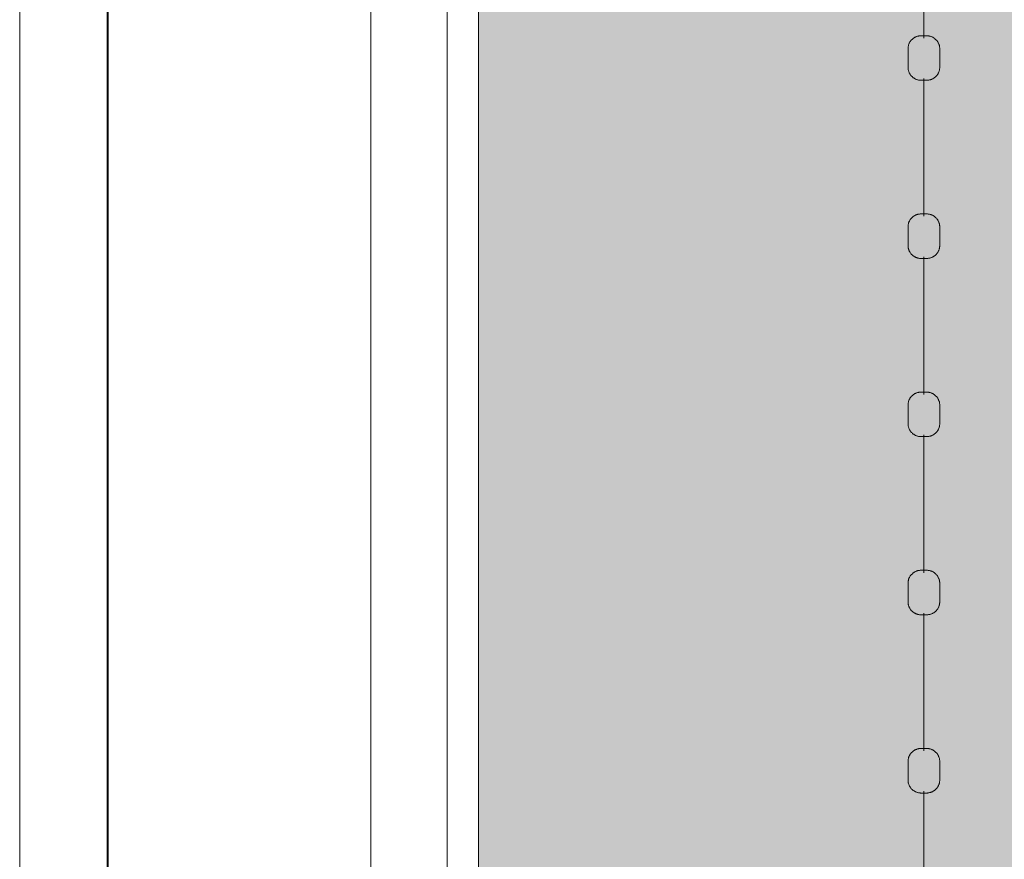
# Model space of a CAD drawing. Header units: millimetres. Extents: x 2016 to 102618, y -16590 to 68005.
# Tile 321 of 654: x 67985 to 69090, y 44521 to 45463. Entities that reach past the tile are written whole.
import ezdxf

# ---------------------------------------------------------------- set-up
doc = ezdxf.new("R2010")
doc.units = ezdxf.units.MM
for name, color, linetype, lineweight in [('A-DETL', 90, 'Continuous', 18), ('A-DETL-MBND', 5, 'Continuous', 13), ('A-FLOR', 192, 'Continuous', 13), ('A-WALL', 113, 'Continuous', 13), ('Q-SPCQ', 91, 'Continuous', 13)]:
    doc.layers.add(name, color=color, linetype=linetype, lineweight=lineweight)
doc.layers.add('Water', color=131, linetype='Continuous')

# ---------------------------------------------------------------- blocks, each defined once
blk = doc.blocks.new('43_VCS_SE_goot_rooster_schuin - 28_VCS_RVS wand-gootrooster 25000mm-4108952-00 Begane grond')
at = {"layer": 'Q-SPCQ'}
for p, q in [((-10470.3, 147.1), (5257.2, 147.1)), ((5256.7, 145.8), (-10470.3, 145.8)), ((-10470.2, -148.8), (5144.4, -148.8))]:
    blk.add_line(p, q, dxfattribs=at)
blk = doc.blocks.new('89_VCS_SE_drijflijn - drijflijn-V276-00 Begane grond')
at = {"layer": 'Q-SPCQ'}
for p, q in [((2767.2, 17.8), (2746.7, 17.8)), ((2967.2, 17.8), (2946.7, 17.8)), ((3167.2, 17.8), (3146.7, 17.8)), ((3367.2, 17.8), (3346.7, 17.8)), ((3567.2, 17.8), (3546.7, 17.8)), ((2579.9, 0), (2734.6, 0)), ((2779.9, 0), (2934.6, 0)), ((2979.9, 0), (3134.6, 0)), ((3179.9, 0), (3334.6, 0)), ((3379.9, 0), (3534.6, 0)), ((3579.9, 0), (3734.6, 0)), ((2746.7, -17.8), (2767.2, -17.8)), ((2946.7, -17.8), (2967.2, -17.8)), ((3146.7, -17.8), (3167.2, -17.8)), ((3346.7, -17.8), (3367.2, -17.8)), ((3546.7, -17.8), (3567.2, -17.8))]:
    blk.add_line(p, q, dxfattribs=at)
at = {"layer": 'Q-SPCQ', "flags": 128}
for points in [[(2731.9, 3), (2731.9, 3.6), (2731.9, 4.2), (2732, 4.8), (2732.1, 5.4), (2732.2, 5.9), (2732.3, 6.5), (2732.5, 7.1), (2732.6, 7.7), (2732.8, 8.2), (2733, 8.8), (2733.3, 9.3), (2733.6, 9.9), (2733.8, 10.4), (2734.1, 10.9), (2734.5, 11.4), (2734.8, 11.9), (2735.2, 12.3), (2735.6, 12.8), (2736, 13.2), (2736.4, 13.6), (2736.8, 14.1), (2737.3, 14.4), (2737.7, 14.8), (2738.2, 15.2), (2738.7, 15.5), (2739.2, 15.8), (2739.7, 16.1), (2740.3, 16.4), (2740.8, 16.6), (2741.3, 16.8), (2741.9, 17), (2742.5, 17.2), (2743, 17.4), (2743.6, 17.5), (2744.2, 17.6), (2744.8, 17.7), (2745.4, 17.8), (2746, 17.8), (2746.6, 17.8), (2746.7, 17.8)], [(2767.2, 17.8), (2767.8, 17.8), (2768.4, 17.8), (2768.9, 17.7), (2769.5, 17.7), (2770.1, 17.5), (2770.7, 17.4), (2771.2, 17.3), (2771.8, 17.1), (2772.4, 16.9), (2772.9, 16.7), (2773.4, 16.4), (2774, 16.2), (2774.5, 15.9), (2775, 15.6), (2775.5, 15.3), (2776, 14.9), (2776.4, 14.6), (2776.9, 14.2), (2777.3, 13.8), (2777.7, 13.4), (2778.1, 13), (2778.5, 12.5), (2778.9, 12.1), (2779.2, 11.6), (2779.5, 11.1), (2779.9, 10.6), (2780.1, 10.1), (2780.4, 9.6), (2780.7, 9), (2780.9, 8.5), (2781.1, 7.9), (2781.3, 7.4), (2781.4, 6.8), (2781.5, 6.2), (2781.7, 5.7), (2781.7, 5.1), (2781.8, 4.5), (2781.9, 3.9), (2781.9, 3.3), (2781.9, 3.2)], [(2931.9, 3), (2931.9, 3.6), (2931.9, 4.2), (2932, 4.8), (2932.1, 5.4), (2932.2, 5.9), (2932.3, 6.5), (2932.5, 7.1), (2932.6, 7.7), (2932.8, 8.2), (2933, 8.8), (2933.3, 9.3), (2933.6, 9.9), (2933.8, 10.4), (2934.1, 10.9), (2934.5, 11.4), (2934.8, 11.9), (2935.2, 12.3), (2935.6, 12.8), (2936, 13.2), (2936.4, 13.6), (2936.8, 14.1), (2937.3, 14.4), (2937.7, 14.8), (2938.2, 15.2), (2938.7, 15.5), (2939.2, 15.8), (2939.7, 16.1), (2940.3, 16.4), (2940.8, 16.6), (2941.3, 16.8), (2941.9, 17), (2942.5, 17.2), (2943, 17.4), (2943.6, 17.5), (2944.2, 17.6), (2944.8, 17.7), (2945.4, 17.8), (2946, 17.8), (2946.6, 17.8), (2946.7, 17.8)], [(2967.2, 17.8), (2967.8, 17.8), (2968.4, 17.8), (2968.9, 17.7), (2969.5, 17.7), (2970.1, 17.5), (2970.7, 17.4), (2971.2, 17.3), (2971.8, 17.1), (2972.4, 16.9), (2972.9, 16.7), (2973.4, 16.4), (2974, 16.2), (2974.5, 15.9), (2975, 15.6), (2975.5, 15.3), (2976, 14.9), (2976.4, 14.6), (2976.9, 14.2), (2977.3, 13.8), (2977.7, 13.4), (2978.1, 13), (2978.5, 12.5), (2978.9, 12.1), (2979.2, 11.6), (2979.5, 11.1), (2979.9, 10.6), (2980.1, 10.1), (2980.4, 9.6), (2980.7, 9), (2980.9, 8.5), (2981.1, 7.9), (2981.3, 7.4), (2981.4, 6.8), (2981.5, 6.2), (2981.7, 5.7), (2981.7, 5.1), (2981.8, 4.5), (2981.9, 3.9), (2981.9, 3.3), (2981.9, 3.2)], [(3131.9, 3), (3131.9, 3.6), (3131.9, 4.2), (3132, 4.8), (3132.1, 5.4), (3132.2, 5.9), (3132.3, 6.5), (3132.5, 7.1), (3132.6, 7.7), (3132.8, 8.2), (3133, 8.8), (3133.3, 9.3), (3133.6, 9.9), (3133.8, 10.4), (3134.1, 10.9), (3134.5, 11.4), (3134.8, 11.9), (3135.2, 12.3), (3135.6, 12.8), (3136, 13.2), (3136.4, 13.6), (3136.8, 14.1), (3137.3, 14.4), (3137.7, 14.8), (3138.2, 15.2), (3138.7, 15.5), (3139.2, 15.8), (3139.7, 16.1), (3140.3, 16.4), (3140.8, 16.6), (3141.3, 16.8), (3141.9, 17), (3142.5, 17.2), (3143, 17.4), (3143.6, 17.5), (3144.2, 17.6), (3144.8, 17.7), (3145.4, 17.8), (3146, 17.8), (3146.6, 17.8), (3146.7, 17.8)], [(3167.2, 17.8), (3167.8, 17.8), (3168.4, 17.8), (3168.9, 17.7), (3169.5, 17.7), (3170.1, 17.5), (3170.7, 17.4), (3171.2, 17.3), (3171.8, 17.1), (3172.4, 16.9), (3172.9, 16.7), (3173.4, 16.4), (3174, 16.2), (3174.5, 15.9), (3175, 15.6), (3175.5, 15.3), (3176, 14.9), (3176.4, 14.6), (3176.9, 14.2), (3177.3, 13.8), (3177.7, 13.4), (3178.1, 13), (3178.5, 12.5), (3178.9, 12.1), (3179.2, 11.6), (3179.5, 11.1), (3179.9, 10.6), (3180.1, 10.1), (3180.4, 9.6), (3180.7, 9), (3180.9, 8.5), (3181.1, 7.9), (3181.3, 7.4), (3181.4, 6.8), (3181.5, 6.2), (3181.7, 5.7), (3181.7, 5.1), (3181.8, 4.5), (3181.9, 3.9), (3181.9, 3.3), (3181.9, 3.2)], [(3331.9, 3), (3331.9, 3.6), (3331.9, 4.2), (3332, 4.8), (3332.1, 5.4), (3332.2, 5.9), (3332.3, 6.5), (3332.5, 7.1), (3332.6, 7.7), (3332.8, 8.2), (3333, 8.8), (3333.3, 9.3), (3333.6, 9.9), (3333.8, 10.4), (3334.1, 10.9), (3334.5, 11.4), (3334.8, 11.9), (3335.2, 12.3), (3335.6, 12.8), (3336, 13.2), (3336.4, 13.6), (3336.8, 14.1), (3337.3, 14.4), (3337.7, 14.8), (3338.2, 15.2), (3338.7, 15.5), (3339.2, 15.8), (3339.7, 16.1), (3340.3, 16.4), (3340.8, 16.6), (3341.3, 16.8), (3341.9, 17), (3342.5, 17.2), (3343, 17.4), (3343.6, 17.5), (3344.2, 17.6), (3344.8, 17.7), (3345.4, 17.8), (3346, 17.8), (3346.6, 17.8), (3346.7, 17.8)], [(3367.2, 17.8), (3367.8, 17.8), (3368.4, 17.8), (3368.9, 17.7), (3369.5, 17.7), (3370.1, 17.5), (3370.7, 17.4), (3371.2, 17.3), (3371.8, 17.1), (3372.4, 16.9), (3372.9, 16.7), (3373.4, 16.4), (3374, 16.2), (3374.5, 15.9), (3375, 15.6), (3375.5, 15.3), (3376, 14.9), (3376.4, 14.6), (3376.9, 14.2), (3377.3, 13.8), (3377.7, 13.4), (3378.1, 13), (3378.5, 12.5), (3378.9, 12.1), (3379.2, 11.6), (3379.5, 11.1), (3379.9, 10.6), (3380.1, 10.1), (3380.4, 9.6), (3380.7, 9), (3380.9, 8.5), (3381.1, 7.9), (3381.3, 7.4), (3381.4, 6.8), (3381.5, 6.2), (3381.7, 5.7), (3381.7, 5.1), (3381.8, 4.5), (3381.9, 3.9), (3381.9, 3.3), (3381.9, 3.2)], [(3531.9, 3), (3531.9, 3.6), (3531.9, 4.2), (3532, 4.8), (3532.1, 5.4), (3532.2, 5.9), (3532.3, 6.5), (3532.5, 7.1), (3532.6, 7.7), (3532.8, 8.2), (3533, 8.8), (3533.3, 9.3), (3533.6, 9.9), (3533.8, 10.4), (3534.1, 10.9), (3534.5, 11.4), (3534.8, 11.9), (3535.2, 12.3), (3535.6, 12.8), (3536, 13.2), (3536.4, 13.6), (3536.8, 14.1), (3537.3, 14.4), (3537.7, 14.8), (3538.2, 15.2), (3538.7, 15.5), (3539.2, 15.8), (3539.7, 16.1), (3540.3, 16.4), (3540.8, 16.6), (3541.3, 16.8), (3541.9, 17), (3542.5, 17.2), (3543, 17.4), (3543.6, 17.5), (3544.2, 17.6), (3544.8, 17.7), (3545.4, 17.8), (3546, 17.8), (3546.6, 17.8), (3546.7, 17.8)], [(3567.2, 17.8), (3567.8, 17.8), (3568.4, 17.8), (3568.9, 17.7), (3569.5, 17.7), (3570.1, 17.5), (3570.7, 17.4), (3571.2, 17.3), (3571.8, 17.1), (3572.4, 16.9), (3572.9, 16.7), (3573.4, 16.4), (3574, 16.2), (3574.5, 15.9), (3575, 15.6), (3575.5, 15.3), (3576, 14.9), (3576.4, 14.6), (3576.9, 14.2), (3577.3, 13.8), (3577.7, 13.4), (3578.1, 13), (3578.5, 12.5), (3578.9, 12.1), (3579.2, 11.6), (3579.5, 11.1), (3579.9, 10.6), (3580.1, 10.1), (3580.4, 9.6), (3580.7, 9), (3580.9, 8.5), (3581.1, 7.9), (3581.3, 7.4), (3581.4, 6.8), (3581.5, 6.2), (3581.7, 5.7), (3581.7, 5.1), (3581.8, 4.5), (3581.9, 3.9), (3581.9, 3.3), (3581.9, 3.2)], [(2731.9, -3), (2731.9, -3), (2731.9, -3), (2731.9, -3), (2731.9, -3), (2731.9, -2.9), (2731.9, -2.9), (2731.9, -2.9), (2731.9, -2.8), (2731.9, -2.8), (2731.9, -2.8), (2731.9, -2.7), (2731.9, -2.7), (2731.9, -2.6), (2731.9, -2.5), (2731.9, -2.5), (2731.9, -2.4), (2731.9, -2.3), (2731.9, -2.3), (2731.9, -2.2), (2731.9, -2.1), (2731.9, -2), (2731.9, -1.9), (2731.9, -1.8), (2731.9, -1.7), (2731.9, -1.6), (2731.9, -1.5), (2731.9, -1.4), (2731.9, -1.3), (2731.9, -1.2), (2731.9, -1.1), (2731.9, -1), (2731.9, -0.9), (2731.9, -0.7), (2731.9, -0.6), (2731.9, -0.5), (2731.9, -0.4), (2731.9, -0.3), (2731.9, -0.2), (2731.9, 0), (2731.9, 0.1), (2731.9, 0.2), (2731.9, 0.3), (2731.9, 0.4), (2731.9, 0.6), (2731.9, 0.7), (2731.9, 0.8), (2731.9, 0.9), (2731.9, 1), (2731.9, 1.1), (2731.9, 1.2), (2731.9, 1.4), (2731.9, 1.5), (2731.9, 1.6), (2731.9, 1.7), (2731.9, 1.8), (2731.9, 1.9), (2731.9, 2), (2731.9, 2), (2731.9, 2.1), (2731.9, 2.2), (2731.9, 2.3), (2731.9, 2.4), (2731.9, 2.4), (2731.9, 2.5), (2731.9, 2.6), (2731.9, 2.6), (2731.9, 2.7), (2731.9, 2.7), (2731.9, 2.8), (2731.9, 2.8), (2731.9, 2.9), (2731.9, 2.9), (2731.9, 2.9), (2731.9, 3), (2731.9, 3), (2731.9, 3), (2731.9, 3), (2731.9, 3)], [(2731.9, 3), (2731.9, 3), (2731.9, 3), (2731.9, 3), (2731.9, 3), (2731.9, 2.9), (2731.9, 2.9), (2731.9, 2.9), (2731.9, 2.8), (2731.9, 2.8), (2731.9, 2.8), (2731.9, 2.7), (2731.9, 2.7), (2731.9, 2.6), (2731.9, 2.5), (2731.9, 2.5), (2731.9, 2.4), (2731.9, 2.3), (2731.9, 2.3), (2731.9, 2.2), (2731.9, 2.1), (2731.9, 2), (2731.9, 1.9), (2731.9, 1.8), (2731.9, 1.7), (2731.9, 1.6), (2731.9, 1.5), (2731.9, 1.4), (2731.9, 1.3), (2731.9, 1.2), (2731.9, 1.1), (2731.9, 1), (2731.9, 0.9), (2731.9, 0.7), (2731.9, 0.6), (2731.9, 0.5), (2731.9, 0.4), (2731.9, 0.3), (2731.9, 0.2), (2731.9, 0), (2731.9, -0.1), (2731.9, -0.2), (2731.9, -0.3), (2731.9, -0.4), (2731.9, -0.6), (2731.9, -0.7), (2731.9, -0.8), (2731.9, -0.9), (2731.9, -1), (2731.9, -1.1), (2731.9, -1.2), (2731.9, -1.4), (2731.9, -1.5), (2731.9, -1.6), (2731.9, -1.7), (2731.9, -1.8), (2731.9, -1.9), (2731.9, -2), (2731.9, -2), (2731.9, -2.1), (2731.9, -2.2), (2731.9, -2.3), (2731.9, -2.4), (2731.9, -2.4), (2731.9, -2.5), (2731.9, -2.6), (2731.9, -2.6), (2731.9, -2.7), (2731.9, -2.7), (2731.9, -2.8), (2731.9, -2.8), (2731.9, -2.9), (2731.9, -2.9), (2731.9, -2.9), (2731.9, -3), (2731.9, -3), (2731.9, -3), (2731.9, -3), (2731.9, -3)], [(2781.9, 3.2), (2781.9, 3.2), (2781.9, 3.1), (2781.9, 3.1), (2781.9, 3.1), (2781.9, 3.1), (2781.9, 3.1), (2781.9, 3), (2781.9, 3), (2781.9, 3), (2781.9, 2.9), (2781.9, 2.9), (2781.9, 2.8), (2781.9, 2.7), (2781.9, 2.7), (2781.9, 2.6), (2781.9, 2.5), (2781.9, 2.5), (2781.9, 2.4), (2781.9, 2.3), (2781.9, 2.2), (2781.9, 2.1), (2781.9, 2), (2781.9, 1.9), (2781.9, 1.8), (2781.9, 1.7), (2781.9, 1.6), (2781.9, 1.5), (2781.9, 1.4), (2781.9, 1.3), (2781.9, 1.1), (2781.9, 1), (2781.9, 0.9), (2781.9, 0.8), (2781.9, 0.7), (2781.9, 0.5), (2781.9, 0.4), (2781.9, 0.3), (2781.9, 0.2), (2781.9, 0), (2781.9, -0.1), (2781.9, -0.2), (2781.9, -0.3), (2781.9, -0.5), (2781.9, -0.6), (2781.9, -0.7), (2781.9, -0.8), (2781.9, -1), (2781.9, -1.1), (2781.9, -1.2), (2781.9, -1.3), (2781.9, -1.4), (2781.9, -1.5), (2781.9, -1.6), (2781.9, -1.8), (2781.9, -1.9), (2781.9, -2), (2781.9, -2.1), (2781.9, -2.2), (2781.9, -2.2), (2781.9, -2.3), (2781.9, -2.4), (2781.9, -2.5), (2781.9, -2.6), (2781.9, -2.6), (2781.9, -2.7), (2781.9, -2.8), (2781.9, -2.8), (2781.9, -2.9), (2781.9, -2.9), (2781.9, -3), (2781.9, -3), (2781.9, -3.1), (2781.9, -3.1), (2781.9, -3.1), (2781.9, -3.1), (2781.9, -3.1), (2781.9, -3.2), (2781.9, -3.2)], [(2781.9, -3.2), (2781.9, -3.2), (2781.9, -3.1), (2781.9, -3.1), (2781.9, -3.1), (2781.9, -3.1), (2781.9, -3.1), (2781.9, -3), (2781.9, -3), (2781.9, -3), (2781.9, -2.9), (2781.9, -2.9), (2781.9, -2.8), (2781.9, -2.7), (2781.9, -2.7), (2781.9, -2.6), (2781.9, -2.5), (2781.9, -2.5), (2781.9, -2.4), (2781.9, -2.3), (2781.9, -2.2), (2781.9, -2.1), (2781.9, -2), (2781.9, -1.9), (2781.9, -1.8), (2781.9, -1.7), (2781.9, -1.6), (2781.9, -1.5), (2781.9, -1.4), (2781.9, -1.3), (2781.9, -1.1), (2781.9, -1), (2781.9, -0.9), (2781.9, -0.8), (2781.9, -0.7), (2781.9, -0.5), (2781.9, -0.4), (2781.9, -0.3), (2781.9, -0.2), (2781.9, 0), (2781.9, 0.1), (2781.9, 0.2), (2781.9, 0.3), (2781.9, 0.5), (2781.9, 0.6), (2781.9, 0.7), (2781.9, 0.8), (2781.9, 1), (2781.9, 1.1), (2781.9, 1.2), (2781.9, 1.3), (2781.9, 1.4), (2781.9, 1.5), (2781.9, 1.6), (2781.9, 1.8), (2781.9, 1.9), (2781.9, 2), (2781.9, 2.1), (2781.9, 2.2), (2781.9, 2.2), (2781.9, 2.3), (2781.9, 2.4), (2781.9, 2.5), (2781.9, 2.6), (2781.9, 2.6), (2781.9, 2.7), (2781.9, 2.8), (2781.9, 2.8), (2781.9, 2.9), (2781.9, 2.9), (2781.9, 3), (2781.9, 3), (2781.9, 3.1), (2781.9, 3.1), (2781.9, 3.1), (2781.9, 3.1), (2781.9, 3.1), (2781.9, 3.2), (2781.9, 3.2)], [(2931.9, -3), (2931.9, -3), (2931.9, -3), (2931.9, -3), (2931.9, -3), (2931.9, -2.9), (2931.9, -2.9), (2931.9, -2.9), (2931.9, -2.8), (2931.9, -2.8), (2931.9, -2.8), (2931.9, -2.7), (2931.9, -2.7), (2931.9, -2.6), (2931.9, -2.5), (2931.9, -2.5), (2931.9, -2.4), (2931.9, -2.3), (2931.9, -2.3), (2931.9, -2.2), (2931.9, -2.1), (2931.9, -2), (2931.9, -1.9), (2931.9, -1.8), (2931.9, -1.7), (2931.9, -1.6), (2931.9, -1.5), (2931.9, -1.4), (2931.9, -1.3), (2931.9, -1.2), (2931.9, -1.1), (2931.9, -1), (2931.9, -0.9), (2931.9, -0.7), (2931.9, -0.6), (2931.9, -0.5), (2931.9, -0.4), (2931.9, -0.3), (2931.9, -0.2), (2931.9, 0), (2931.9, 0.1), (2931.9, 0.2), (2931.9, 0.3), (2931.9, 0.4), (2931.9, 0.6), (2931.9, 0.7), (2931.9, 0.8), (2931.9, 0.9), (2931.9, 1), (2931.9, 1.1), (2931.9, 1.2), (2931.9, 1.4), (2931.9, 1.5), (2931.9, 1.6), (2931.9, 1.7), (2931.9, 1.8), (2931.9, 1.9), (2931.9, 2), (2931.9, 2), (2931.9, 2.1), (2931.9, 2.2), (2931.9, 2.3), (2931.9, 2.4), (2931.9, 2.4), (2931.9, 2.5), (2931.9, 2.6), (2931.9, 2.6), (2931.9, 2.7), (2931.9, 2.7), (2931.9, 2.8), (2931.9, 2.8), (2931.9, 2.9), (2931.9, 2.9), (2931.9, 2.9), (2931.9, 3), (2931.9, 3), (2931.9, 3), (2931.9, 3), (2931.9, 3)], [(2931.9, 3), (2931.9, 3), (2931.9, 3), (2931.9, 3), (2931.9, 3), (2931.9, 2.9), (2931.9, 2.9), (2931.9, 2.9), (2931.9, 2.8), (2931.9, 2.8), (2931.9, 2.8), (2931.9, 2.7), (2931.9, 2.7), (2931.9, 2.6), (2931.9, 2.5), (2931.9, 2.5), (2931.9, 2.4), (2931.9, 2.3), (2931.9, 2.3), (2931.9, 2.2), (2931.9, 2.1), (2931.9, 2), (2931.9, 1.9), (2931.9, 1.8), (2931.9, 1.7), (2931.9, 1.6), (2931.9, 1.5), (2931.9, 1.4), (2931.9, 1.3), (2931.9, 1.2), (2931.9, 1.1), (2931.9, 1), (2931.9, 0.9), (2931.9, 0.7), (2931.9, 0.6), (2931.9, 0.5), (2931.9, 0.4), (2931.9, 0.3), (2931.9, 0.2), (2931.9, 0), (2931.9, -0.1), (2931.9, -0.2), (2931.9, -0.3), (2931.9, -0.4), (2931.9, -0.6), (2931.9, -0.7), (2931.9, -0.8), (2931.9, -0.9), (2931.9, -1), (2931.9, -1.1), (2931.9, -1.2), (2931.9, -1.4), (2931.9, -1.5), (2931.9, -1.6), (2931.9, -1.7), (2931.9, -1.8), (2931.9, -1.9), (2931.9, -2), (2931.9, -2), (2931.9, -2.1), (2931.9, -2.2), (2931.9, -2.3), (2931.9, -2.4), (2931.9, -2.4), (2931.9, -2.5), (2931.9, -2.6), (2931.9, -2.6), (2931.9, -2.7), (2931.9, -2.7), (2931.9, -2.8), (2931.9, -2.8), (2931.9, -2.9), (2931.9, -2.9), (2931.9, -2.9), (2931.9, -3), (2931.9, -3), (2931.9, -3), (2931.9, -3), (2931.9, -3)], [(2981.9, 3.2), (2981.9, 3.2), (2981.9, 3.1), (2981.9, 3.1), (2981.9, 3.1), (2981.9, 3.1), (2981.9, 3.1), (2981.9, 3), (2981.9, 3), (2981.9, 3), (2981.9, 2.9), (2981.9, 2.9), (2981.9, 2.8), (2981.9, 2.7), (2981.9, 2.7), (2981.9, 2.6), (2981.9, 2.5), (2981.9, 2.5), (2981.9, 2.4), (2981.9, 2.3), (2981.9, 2.2), (2981.9, 2.1), (2981.9, 2), (2981.9, 1.9), (2981.9, 1.8), (2981.9, 1.7), (2981.9, 1.6), (2981.9, 1.5), (2981.9, 1.4), (2981.9, 1.3), (2981.9, 1.1), (2981.9, 1), (2981.9, 0.9), (2981.9, 0.8), (2981.9, 0.7), (2981.9, 0.5), (2981.9, 0.4), (2981.9, 0.3), (2981.9, 0.2), (2981.9, 0), (2981.9, -0.1), (2981.9, -0.2), (2981.9, -0.3), (2981.9, -0.5), (2981.9, -0.6), (2981.9, -0.7), (2981.9, -0.8), (2981.9, -1), (2981.9, -1.1), (2981.9, -1.2), (2981.9, -1.3), (2981.9, -1.4), (2981.9, -1.5), (2981.9, -1.6), (2981.9, -1.8), (2981.9, -1.9), (2981.9, -2), (2981.9, -2.1), (2981.9, -2.2), (2981.9, -2.2), (2981.9, -2.3), (2981.9, -2.4), (2981.9, -2.5), (2981.9, -2.6), (2981.9, -2.6), (2981.9, -2.7), (2981.9, -2.8), (2981.9, -2.8), (2981.9, -2.9), (2981.9, -2.9), (2981.9, -3), (2981.9, -3), (2981.9, -3.1), (2981.9, -3.1), (2981.9, -3.1), (2981.9, -3.1), (2981.9, -3.1), (2981.9, -3.2), (2981.9, -3.2)], [(2981.9, -3.2), (2981.9, -3.2), (2981.9, -3.1), (2981.9, -3.1), (2981.9, -3.1), (2981.9, -3.1), (2981.9, -3.1), (2981.9, -3), (2981.9, -3), (2981.9, -3), (2981.9, -2.9), (2981.9, -2.9), (2981.9, -2.8), (2981.9, -2.7), (2981.9, -2.7), (2981.9, -2.6), (2981.9, -2.5), (2981.9, -2.5), (2981.9, -2.4), (2981.9, -2.3), (2981.9, -2.2), (2981.9, -2.1), (2981.9, -2), (2981.9, -1.9), (2981.9, -1.8), (2981.9, -1.7), (2981.9, -1.6), (2981.9, -1.5), (2981.9, -1.4), (2981.9, -1.3), (2981.9, -1.1), (2981.9, -1), (2981.9, -0.9), (2981.9, -0.8), (2981.9, -0.7), (2981.9, -0.5), (2981.9, -0.4), (2981.9, -0.3), (2981.9, -0.2), (2981.9, 0), (2981.9, 0.1), (2981.9, 0.2), (2981.9, 0.3), (2981.9, 0.5), (2981.9, 0.6), (2981.9, 0.7), (2981.9, 0.8), (2981.9, 1), (2981.9, 1.1), (2981.9, 1.2), (2981.9, 1.3), (2981.9, 1.4), (2981.9, 1.5), (2981.9, 1.6), (2981.9, 1.8), (2981.9, 1.9), (2981.9, 2), (2981.9, 2.1), (2981.9, 2.2), (2981.9, 2.2), (2981.9, 2.3), (2981.9, 2.4), (2981.9, 2.5), (2981.9, 2.6), (2981.9, 2.6), (2981.9, 2.7), (2981.9, 2.8), (2981.9, 2.8), (2981.9, 2.9), (2981.9, 2.9), (2981.9, 3), (2981.9, 3), (2981.9, 3.1), (2981.9, 3.1), (2981.9, 3.1), (2981.9, 3.1), (2981.9, 3.1), (2981.9, 3.2), (2981.9, 3.2)], [(3131.9, -3), (3131.9, -3), (3131.9, -3), (3131.9, -3), (3131.9, -3), (3131.9, -2.9), (3131.9, -2.9), (3131.9, -2.9), (3131.9, -2.8), (3131.9, -2.8), (3131.9, -2.8), (3131.9, -2.7), (3131.9, -2.7), (3131.9, -2.6), (3131.9, -2.5), (3131.9, -2.5), (3131.9, -2.4), (3131.9, -2.3), (3131.9, -2.3), (3131.9, -2.2), (3131.9, -2.1), (3131.9, -2), (3131.9, -1.9), (3131.9, -1.8), (3131.9, -1.7), (3131.9, -1.6), (3131.9, -1.5), (3131.9, -1.4), (3131.9, -1.3), (3131.9, -1.2), (3131.9, -1.1), (3131.9, -1), (3131.9, -0.9), (3131.9, -0.7), (3131.9, -0.6), (3131.9, -0.5), (3131.9, -0.4), (3131.9, -0.3), (3131.9, -0.2), (3131.9, 0), (3131.9, 0.1), (3131.9, 0.2), (3131.9, 0.3), (3131.9, 0.4), (3131.9, 0.6), (3131.9, 0.7), (3131.9, 0.8), (3131.9, 0.9), (3131.9, 1), (3131.9, 1.1), (3131.9, 1.2), (3131.9, 1.4), (3131.9, 1.5), (3131.9, 1.6), (3131.9, 1.7), (3131.9, 1.8), (3131.9, 1.9), (3131.9, 2), (3131.9, 2), (3131.9, 2.1), (3131.9, 2.2), (3131.9, 2.3), (3131.9, 2.4), (3131.9, 2.4), (3131.9, 2.5), (3131.9, 2.6), (3131.9, 2.6), (3131.9, 2.7), (3131.9, 2.7), (3131.9, 2.8), (3131.9, 2.8), (3131.9, 2.9), (3131.9, 2.9), (3131.9, 2.9), (3131.9, 3), (3131.9, 3), (3131.9, 3), (3131.9, 3), (3131.9, 3)], [(3131.9, 3), (3131.9, 3), (3131.9, 3), (3131.9, 3), (3131.9, 3), (3131.9, 2.9), (3131.9, 2.9), (3131.9, 2.9), (3131.9, 2.8), (3131.9, 2.8), (3131.9, 2.8), (3131.9, 2.7), (3131.9, 2.7), (3131.9, 2.6), (3131.9, 2.5), (3131.9, 2.5), (3131.9, 2.4), (3131.9, 2.3), (3131.9, 2.3), (3131.9, 2.2), (3131.9, 2.1), (3131.9, 2), (3131.9, 1.9), (3131.9, 1.8), (3131.9, 1.7), (3131.9, 1.6), (3131.9, 1.5), (3131.9, 1.4), (3131.9, 1.3), (3131.9, 1.2), (3131.9, 1.1), (3131.9, 1), (3131.9, 0.9), (3131.9, 0.7), (3131.9, 0.6), (3131.9, 0.5), (3131.9, 0.4), (3131.9, 0.3), (3131.9, 0.2), (3131.9, 0), (3131.9, -0.1), (3131.9, -0.2), (3131.9, -0.3), (3131.9, -0.4), (3131.9, -0.6), (3131.9, -0.7), (3131.9, -0.8), (3131.9, -0.9), (3131.9, -1), (3131.9, -1.1), (3131.9, -1.2), (3131.9, -1.4), (3131.9, -1.5), (3131.9, -1.6), (3131.9, -1.7), (3131.9, -1.8), (3131.9, -1.9), (3131.9, -2), (3131.9, -2), (3131.9, -2.1), (3131.9, -2.2), (3131.9, -2.3), (3131.9, -2.4), (3131.9, -2.4), (3131.9, -2.5), (3131.9, -2.6), (3131.9, -2.6), (3131.9, -2.7), (3131.9, -2.7), (3131.9, -2.8), (3131.9, -2.8), (3131.9, -2.9), (3131.9, -2.9), (3131.9, -2.9), (3131.9, -3), (3131.9, -3), (3131.9, -3), (3131.9, -3), (3131.9, -3)], [(3181.9, 3.2), (3181.9, 3.2), (3181.9, 3.1), (3181.9, 3.1), (3181.9, 3.1), (3181.9, 3.1), (3181.9, 3.1), (3181.9, 3), (3181.9, 3), (3181.9, 3), (3181.9, 2.9), (3181.9, 2.9), (3181.9, 2.8), (3181.9, 2.7), (3181.9, 2.7), (3181.9, 2.6), (3181.9, 2.5), (3181.9, 2.5), (3181.9, 2.4), (3181.9, 2.3), (3181.9, 2.2), (3181.9, 2.1), (3181.9, 2), (3181.9, 1.9), (3181.9, 1.8), (3181.9, 1.7), (3181.9, 1.6), (3181.9, 1.5), (3181.9, 1.4), (3181.9, 1.3), (3181.9, 1.1), (3181.9, 1), (3181.9, 0.9), (3181.9, 0.8), (3181.9, 0.7), (3181.9, 0.5), (3181.9, 0.4), (3181.9, 0.3), (3181.9, 0.2), (3181.9, 0), (3181.9, -0.1), (3181.9, -0.2), (3181.9, -0.3), (3181.9, -0.5), (3181.9, -0.6), (3181.9, -0.7), (3181.9, -0.8), (3181.9, -1), (3181.9, -1.1), (3181.9, -1.2), (3181.9, -1.3), (3181.9, -1.4), (3181.9, -1.5), (3181.9, -1.6), (3181.9, -1.8), (3181.9, -1.9), (3181.9, -2), (3181.9, -2.1), (3181.9, -2.2), (3181.9, -2.2), (3181.9, -2.3), (3181.9, -2.4), (3181.9, -2.5), (3181.9, -2.6), (3181.9, -2.6), (3181.9, -2.7), (3181.9, -2.8), (3181.9, -2.8), (3181.9, -2.9), (3181.9, -2.9), (3181.9, -3), (3181.9, -3), (3181.9, -3.1), (3181.9, -3.1), (3181.9, -3.1), (3181.9, -3.1), (3181.9, -3.1), (3181.9, -3.2), (3181.9, -3.2)], [(3181.9, -3.2), (3181.9, -3.2), (3181.9, -3.1), (3181.9, -3.1), (3181.9, -3.1), (3181.9, -3.1), (3181.9, -3.1), (3181.9, -3), (3181.9, -3), (3181.9, -3), (3181.9, -2.9), (3181.9, -2.9), (3181.9, -2.8), (3181.9, -2.7), (3181.9, -2.7), (3181.9, -2.6), (3181.9, -2.5), (3181.9, -2.5), (3181.9, -2.4), (3181.9, -2.3), (3181.9, -2.2), (3181.9, -2.1), (3181.9, -2), (3181.9, -1.9), (3181.9, -1.8), (3181.9, -1.7), (3181.9, -1.6), (3181.9, -1.5), (3181.9, -1.4), (3181.9, -1.3), (3181.9, -1.1), (3181.9, -1), (3181.9, -0.9), (3181.9, -0.8), (3181.9, -0.7), (3181.9, -0.5), (3181.9, -0.4), (3181.9, -0.3), (3181.9, -0.2), (3181.9, 0), (3181.9, 0.1), (3181.9, 0.2), (3181.9, 0.3), (3181.9, 0.5), (3181.9, 0.6), (3181.9, 0.7), (3181.9, 0.8), (3181.9, 1), (3181.9, 1.1), (3181.9, 1.2), (3181.9, 1.3), (3181.9, 1.4), (3181.9, 1.5), (3181.9, 1.6), (3181.9, 1.8), (3181.9, 1.9), (3181.9, 2), (3181.9, 2.1), (3181.9, 2.2), (3181.9, 2.2), (3181.9, 2.3), (3181.9, 2.4), (3181.9, 2.5), (3181.9, 2.6), (3181.9, 2.6), (3181.9, 2.7), (3181.9, 2.8), (3181.9, 2.8), (3181.9, 2.9), (3181.9, 2.9), (3181.9, 3), (3181.9, 3), (3181.9, 3.1), (3181.9, 3.1), (3181.9, 3.1), (3181.9, 3.1), (3181.9, 3.1), (3181.9, 3.2), (3181.9, 3.2)], [(3331.9, -3), (3331.9, -3), (3331.9, -3), (3331.9, -3), (3331.9, -3), (3331.9, -2.9), (3331.9, -2.9), (3331.9, -2.9), (3331.9, -2.8), (3331.9, -2.8), (3331.9, -2.8), (3331.9, -2.7), (3331.9, -2.7), (3331.9, -2.6), (3331.9, -2.5), (3331.9, -2.5), (3331.9, -2.4), (3331.9, -2.3), (3331.9, -2.3), (3331.9, -2.2), (3331.9, -2.1), (3331.9, -2), (3331.9, -1.9), (3331.9, -1.8), (3331.9, -1.7), (3331.9, -1.6), (3331.9, -1.5), (3331.9, -1.4), (3331.9, -1.3), (3331.9, -1.2), (3331.9, -1.1), (3331.9, -1), (3331.9, -0.9), (3331.9, -0.7), (3331.9, -0.6), (3331.9, -0.5), (3331.9, -0.4), (3331.9, -0.3), (3331.9, -0.2), (3331.9, 0), (3331.9, 0.1), (3331.9, 0.2), (3331.9, 0.3), (3331.9, 0.4), (3331.9, 0.6), (3331.9, 0.7), (3331.9, 0.8), (3331.9, 0.9), (3331.9, 1), (3331.9, 1.1), (3331.9, 1.2), (3331.9, 1.4), (3331.9, 1.5), (3331.9, 1.6), (3331.9, 1.7), (3331.9, 1.8), (3331.9, 1.9), (3331.9, 2), (3331.9, 2), (3331.9, 2.1), (3331.9, 2.2), (3331.9, 2.3), (3331.9, 2.4), (3331.9, 2.4), (3331.9, 2.5), (3331.9, 2.6), (3331.9, 2.6), (3331.9, 2.7), (3331.9, 2.7), (3331.9, 2.8), (3331.9, 2.8), (3331.9, 2.9), (3331.9, 2.9), (3331.9, 2.9), (3331.9, 3), (3331.9, 3), (3331.9, 3), (3331.9, 3), (3331.9, 3)], [(3331.9, 3), (3331.9, 3), (3331.9, 3), (3331.9, 3), (3331.9, 3), (3331.9, 2.9), (3331.9, 2.9), (3331.9, 2.9), (3331.9, 2.8), (3331.9, 2.8), (3331.9, 2.8), (3331.9, 2.7), (3331.9, 2.7), (3331.9, 2.6), (3331.9, 2.5), (3331.9, 2.5), (3331.9, 2.4), (3331.9, 2.3), (3331.9, 2.3), (3331.9, 2.2), (3331.9, 2.1), (3331.9, 2), (3331.9, 1.9), (3331.9, 1.8), (3331.9, 1.7), (3331.9, 1.6), (3331.9, 1.5), (3331.9, 1.4), (3331.9, 1.3), (3331.9, 1.2), (3331.9, 1.1), (3331.9, 1), (3331.9, 0.9), (3331.9, 0.7), (3331.9, 0.6), (3331.9, 0.5), (3331.9, 0.4), (3331.9, 0.3), (3331.9, 0.2), (3331.9, 0), (3331.9, -0.1), (3331.9, -0.2), (3331.9, -0.3), (3331.9, -0.4), (3331.9, -0.6), (3331.9, -0.7), (3331.9, -0.8), (3331.9, -0.9), (3331.9, -1), (3331.9, -1.1), (3331.9, -1.2), (3331.9, -1.4), (3331.9, -1.5), (3331.9, -1.6), (3331.9, -1.7), (3331.9, -1.8), (3331.9, -1.9), (3331.9, -2), (3331.9, -2), (3331.9, -2.1), (3331.9, -2.2), (3331.9, -2.3), (3331.9, -2.4), (3331.9, -2.4), (3331.9, -2.5), (3331.9, -2.6), (3331.9, -2.6), (3331.9, -2.7), (3331.9, -2.7), (3331.9, -2.8), (3331.9, -2.8), (3331.9, -2.9), (3331.9, -2.9), (3331.9, -2.9), (3331.9, -3), (3331.9, -3), (3331.9, -3), (3331.9, -3), (3331.9, -3)], [(3381.9, 3.2), (3381.9, 3.2), (3381.9, 3.1), (3381.9, 3.1), (3381.9, 3.1), (3381.9, 3.1), (3381.9, 3.1), (3381.9, 3), (3381.9, 3), (3381.9, 3), (3381.9, 2.9), (3381.9, 2.9), (3381.9, 2.8), (3381.9, 2.7), (3381.9, 2.7), (3381.9, 2.6), (3381.9, 2.5), (3381.9, 2.5), (3381.9, 2.4), (3381.9, 2.3), (3381.9, 2.2), (3381.9, 2.1), (3381.9, 2), (3381.9, 1.9), (3381.9, 1.8), (3381.9, 1.7), (3381.9, 1.6), (3381.9, 1.5), (3381.9, 1.4), (3381.9, 1.3), (3381.9, 1.1), (3381.9, 1), (3381.9, 0.9), (3381.9, 0.8), (3381.9, 0.7), (3381.9, 0.5), (3381.9, 0.4), (3381.9, 0.3), (3381.9, 0.2), (3381.9, 0), (3381.9, -0.1), (3381.9, -0.2), (3381.9, -0.3), (3381.9, -0.5), (3381.9, -0.6), (3381.9, -0.7), (3381.9, -0.8), (3381.9, -1), (3381.9, -1.1), (3381.9, -1.2), (3381.9, -1.3), (3381.9, -1.4), (3381.9, -1.5), (3381.9, -1.6), (3381.9, -1.8), (3381.9, -1.9), (3381.9, -2), (3381.9, -2.1), (3381.9, -2.2), (3381.9, -2.2), (3381.9, -2.3), (3381.9, -2.4), (3381.9, -2.5), (3381.9, -2.6), (3381.9, -2.6), (3381.9, -2.7), (3381.9, -2.8), (3381.9, -2.8), (3381.9, -2.9), (3381.9, -2.9), (3381.9, -3), (3381.9, -3), (3381.9, -3.1), (3381.9, -3.1), (3381.9, -3.1), (3381.9, -3.1), (3381.9, -3.1), (3381.9, -3.2), (3381.9, -3.2)], [(3381.9, -3.2), (3381.9, -3.2), (3381.9, -3.1), (3381.9, -3.1), (3381.9, -3.1), (3381.9, -3.1), (3381.9, -3.1), (3381.9, -3), (3381.9, -3), (3381.9, -3), (3381.9, -2.9), (3381.9, -2.9), (3381.9, -2.8), (3381.9, -2.7), (3381.9, -2.7), (3381.9, -2.6), (3381.9, -2.5), (3381.9, -2.5), (3381.9, -2.4), (3381.9, -2.3), (3381.9, -2.2), (3381.9, -2.1), (3381.9, -2), (3381.9, -1.9), (3381.9, -1.8), (3381.9, -1.7), (3381.9, -1.6), (3381.9, -1.5), (3381.9, -1.4), (3381.9, -1.3), (3381.9, -1.1), (3381.9, -1), (3381.9, -0.9), (3381.9, -0.8), (3381.9, -0.7), (3381.9, -0.5), (3381.9, -0.4), (3381.9, -0.3), (3381.9, -0.2), (3381.9, 0), (3381.9, 0.1), (3381.9, 0.2), (3381.9, 0.3), (3381.9, 0.5), (3381.9, 0.6), (3381.9, 0.7), (3381.9, 0.8), (3381.9, 1), (3381.9, 1.1), (3381.9, 1.2), (3381.9, 1.3), (3381.9, 1.4), (3381.9, 1.5), (3381.9, 1.6), (3381.9, 1.8), (3381.9, 1.9), (3381.9, 2), (3381.9, 2.1), (3381.9, 2.2), (3381.9, 2.2), (3381.9, 2.3), (3381.9, 2.4), (3381.9, 2.5), (3381.9, 2.6), (3381.9, 2.6), (3381.9, 2.7), (3381.9, 2.8), (3381.9, 2.8), (3381.9, 2.9), (3381.9, 2.9), (3381.9, 3), (3381.9, 3), (3381.9, 3.1), (3381.9, 3.1), (3381.9, 3.1), (3381.9, 3.1), (3381.9, 3.1), (3381.9, 3.2), (3381.9, 3.2)], [(3531.9, -3), (3531.9, -3), (3531.9, -3), (3531.9, -3), (3531.9, -3), (3531.9, -2.9), (3531.9, -2.9), (3531.9, -2.9), (3531.9, -2.8), (3531.9, -2.8), (3531.9, -2.8), (3531.9, -2.7), (3531.9, -2.7), (3531.9, -2.6), (3531.9, -2.5), (3531.9, -2.5), (3531.9, -2.4), (3531.9, -2.3), (3531.9, -2.3), (3531.9, -2.2), (3531.9, -2.1), (3531.9, -2), (3531.9, -1.9), (3531.9, -1.8), (3531.9, -1.7), (3531.9, -1.6), (3531.9, -1.5), (3531.9, -1.4), (3531.9, -1.3), (3531.9, -1.2), (3531.9, -1.1), (3531.9, -1), (3531.9, -0.9), (3531.9, -0.7), (3531.9, -0.6), (3531.9, -0.5), (3531.9, -0.4), (3531.9, -0.3), (3531.9, -0.2), (3531.9, 0), (3531.9, 0.1), (3531.9, 0.2), (3531.9, 0.3), (3531.9, 0.4), (3531.9, 0.6), (3531.9, 0.7), (3531.9, 0.8), (3531.9, 0.9), (3531.9, 1), (3531.9, 1.1), (3531.9, 1.2), (3531.9, 1.4), (3531.9, 1.5), (3531.9, 1.6), (3531.9, 1.7), (3531.9, 1.8), (3531.9, 1.9), (3531.9, 2), (3531.9, 2), (3531.9, 2.1), (3531.9, 2.2), (3531.9, 2.3), (3531.9, 2.4), (3531.9, 2.4), (3531.9, 2.5), (3531.9, 2.6), (3531.9, 2.6), (3531.9, 2.7), (3531.9, 2.7), (3531.9, 2.8), (3531.9, 2.8), (3531.9, 2.9), (3531.9, 2.9), (3531.9, 2.9), (3531.9, 3), (3531.9, 3), (3531.9, 3), (3531.9, 3), (3531.9, 3)], [(3531.9, 3), (3531.9, 3), (3531.9, 3), (3531.9, 3), (3531.9, 3), (3531.9, 2.9), (3531.9, 2.9), (3531.9, 2.9), (3531.9, 2.8), (3531.9, 2.8), (3531.9, 2.8), (3531.9, 2.7), (3531.9, 2.7), (3531.9, 2.6), (3531.9, 2.5), (3531.9, 2.5), (3531.9, 2.4), (3531.9, 2.3), (3531.9, 2.3), (3531.9, 2.2), (3531.9, 2.1), (3531.9, 2), (3531.9, 1.9), (3531.9, 1.8), (3531.9, 1.7), (3531.9, 1.6), (3531.9, 1.5), (3531.9, 1.4), (3531.9, 1.3), (3531.9, 1.2), (3531.9, 1.1), (3531.9, 1), (3531.9, 0.9), (3531.9, 0.7), (3531.9, 0.6), (3531.9, 0.5), (3531.9, 0.4), (3531.9, 0.3), (3531.9, 0.2), (3531.9, 0), (3531.9, -0.1), (3531.9, -0.2), (3531.9, -0.3), (3531.9, -0.4), (3531.9, -0.6), (3531.9, -0.7), (3531.9, -0.8), (3531.9, -0.9), (3531.9, -1), (3531.9, -1.1), (3531.9, -1.2), (3531.9, -1.4), (3531.9, -1.5), (3531.9, -1.6), (3531.9, -1.7), (3531.9, -1.8), (3531.9, -1.9), (3531.9, -2), (3531.9, -2), (3531.9, -2.1), (3531.9, -2.2), (3531.9, -2.3), (3531.9, -2.4), (3531.9, -2.4), (3531.9, -2.5), (3531.9, -2.6), (3531.9, -2.6), (3531.9, -2.7), (3531.9, -2.7), (3531.9, -2.8), (3531.9, -2.8), (3531.9, -2.9), (3531.9, -2.9), (3531.9, -2.9), (3531.9, -3), (3531.9, -3), (3531.9, -3), (3531.9, -3), (3531.9, -3)], [(3581.9, 3.2), (3581.9, 3.2), (3581.9, 3.1), (3581.9, 3.1), (3581.9, 3.1), (3581.9, 3.1), (3581.9, 3.1), (3581.9, 3), (3581.9, 3), (3581.9, 3), (3581.9, 2.9), (3581.9, 2.9), (3581.9, 2.8), (3581.9, 2.7), (3581.9, 2.7), (3581.9, 2.6), (3581.9, 2.5), (3581.9, 2.5), (3581.9, 2.4), (3581.9, 2.3), (3581.9, 2.2), (3581.9, 2.1), (3581.9, 2), (3581.9, 1.9), (3581.9, 1.8), (3581.9, 1.7), (3581.9, 1.6), (3581.9, 1.5), (3581.9, 1.4), (3581.9, 1.3), (3581.9, 1.1), (3581.9, 1), (3581.9, 0.9), (3581.9, 0.8), (3581.9, 0.7), (3581.9, 0.5), (3581.9, 0.4), (3581.9, 0.3), (3581.9, 0.2), (3581.9, 0), (3581.9, -0.1), (3581.9, -0.2), (3581.9, -0.3), (3581.9, -0.5), (3581.9, -0.6), (3581.9, -0.7), (3581.9, -0.8), (3581.9, -1), (3581.9, -1.1), (3581.9, -1.2), (3581.9, -1.3), (3581.9, -1.4), (3581.9, -1.5), (3581.9, -1.6), (3581.9, -1.8), (3581.9, -1.9), (3581.9, -2), (3581.9, -2.1), (3581.9, -2.2), (3581.9, -2.2), (3581.9, -2.3), (3581.9, -2.4), (3581.9, -2.5), (3581.9, -2.6), (3581.9, -2.6), (3581.9, -2.7), (3581.9, -2.8), (3581.9, -2.8), (3581.9, -2.9), (3581.9, -2.9), (3581.9, -3), (3581.9, -3), (3581.9, -3.1), (3581.9, -3.1), (3581.9, -3.1), (3581.9, -3.1), (3581.9, -3.1), (3581.9, -3.2), (3581.9, -3.2)], [(3581.9, -3.2), (3581.9, -3.2), (3581.9, -3.1), (3581.9, -3.1), (3581.9, -3.1), (3581.9, -3.1), (3581.9, -3.1), (3581.9, -3), (3581.9, -3), (3581.9, -3), (3581.9, -2.9), (3581.9, -2.9), (3581.9, -2.8), (3581.9, -2.7), (3581.9, -2.7), (3581.9, -2.6), (3581.9, -2.5), (3581.9, -2.5), (3581.9, -2.4), (3581.9, -2.3), (3581.9, -2.2), (3581.9, -2.1), (3581.9, -2), (3581.9, -1.9), (3581.9, -1.8), (3581.9, -1.7), (3581.9, -1.6), (3581.9, -1.5), (3581.9, -1.4), (3581.9, -1.3), (3581.9, -1.1), (3581.9, -1), (3581.9, -0.9), (3581.9, -0.8), (3581.9, -0.7), (3581.9, -0.5), (3581.9, -0.4), (3581.9, -0.3), (3581.9, -0.2), (3581.9, 0), (3581.9, 0.1), (3581.9, 0.2), (3581.9, 0.3), (3581.9, 0.5), (3581.9, 0.6), (3581.9, 0.7), (3581.9, 0.8), (3581.9, 1), (3581.9, 1.1), (3581.9, 1.2), (3581.9, 1.3), (3581.9, 1.4), (3581.9, 1.5), (3581.9, 1.6), (3581.9, 1.8), (3581.9, 1.9), (3581.9, 2), (3581.9, 2.1), (3581.9, 2.2), (3581.9, 2.2), (3581.9, 2.3), (3581.9, 2.4), (3581.9, 2.5), (3581.9, 2.6), (3581.9, 2.6), (3581.9, 2.7), (3581.9, 2.8), (3581.9, 2.8), (3581.9, 2.9), (3581.9, 2.9), (3581.9, 3), (3581.9, 3), (3581.9, 3.1), (3581.9, 3.1), (3581.9, 3.1), (3581.9, 3.1), (3581.9, 3.1), (3581.9, 3.2), (3581.9, 3.2)], [(2746.7, -17.8), (2746.1, -17.8), (2745.5, -17.8), (2744.9, -17.7), (2744.4, -17.7), (2743.8, -17.5), (2743.2, -17.4), (2742.6, -17.3), (2742, -17.1), (2741.5, -16.9), (2740.9, -16.7), (2740.4, -16.4), (2739.9, -16.2), (2739.3, -15.9), (2738.8, -15.6), (2738.3, -15.2), (2737.9, -14.9), (2737.4, -14.5), (2736.9, -14.2), (2736.5, -13.8), (2736.1, -13.3), (2735.7, -12.9), (2735.3, -12.5), (2734.9, -12), (2734.6, -11.5), (2734.2, -11), (2733.9, -10.5), (2733.6, -10), (2733.4, -9.5), (2733.1, -8.9), (2732.9, -8.4), (2732.7, -7.8), (2732.5, -7.3), (2732.3, -6.7), (2732.2, -6.1), (2732.1, -5.5), (2732, -4.9), (2731.9, -4.3), (2731.9, -3.8), (2731.9, -3.2), (2731.9, -3)], [(2781.9, -3.2), (2781.9, -3.7), (2781.8, -4.3), (2781.8, -4.9), (2781.7, -5.5), (2781.6, -6.1), (2781.5, -6.6), (2781.3, -7.2), (2781.1, -7.8), (2780.9, -8.3), (2780.7, -8.9), (2780.5, -9.4), (2780.2, -9.9), (2779.9, -10.5), (2779.6, -11), (2779.3, -11.4), (2779, -11.9), (2778.6, -12.4), (2778.2, -12.8), (2777.8, -13.3), (2777.4, -13.7), (2777, -14.1), (2776.5, -14.5), (2776.1, -14.8), (2775.6, -15.2), (2775.1, -15.5), (2774.6, -15.8), (2774.1, -16.1), (2773.6, -16.4), (2773.1, -16.6), (2772.5, -16.8), (2772, -17), (2771.4, -17.2), (2770.8, -17.4), (2770.3, -17.5), (2769.7, -17.6), (2769.1, -17.7), (2768.5, -17.8), (2767.9, -17.8), (2767.3, -17.8), (2767.2, -17.8)], [(2946.7, -17.8), (2946.1, -17.8), (2945.5, -17.8), (2944.9, -17.7), (2944.4, -17.7), (2943.8, -17.5), (2943.2, -17.4), (2942.6, -17.3), (2942, -17.1), (2941.5, -16.9), (2940.9, -16.7), (2940.4, -16.4), (2939.9, -16.2), (2939.3, -15.9), (2938.8, -15.6), (2938.3, -15.2), (2937.9, -14.9), (2937.4, -14.5), (2936.9, -14.2), (2936.5, -13.8), (2936.1, -13.3), (2935.7, -12.9), (2935.3, -12.5), (2934.9, -12), (2934.6, -11.5), (2934.2, -11), (2933.9, -10.5), (2933.6, -10), (2933.4, -9.5), (2933.1, -8.9), (2932.9, -8.4), (2932.7, -7.8), (2932.5, -7.3), (2932.3, -6.7), (2932.2, -6.1), (2932.1, -5.5), (2932, -4.9), (2931.9, -4.3), (2931.9, -3.8), (2931.9, -3.2), (2931.9, -3)], [(2981.9, -3.2), (2981.9, -3.7), (2981.8, -4.3), (2981.8, -4.9), (2981.7, -5.5), (2981.6, -6.1), (2981.5, -6.6), (2981.3, -7.2), (2981.1, -7.8), (2980.9, -8.3), (2980.7, -8.9), (2980.5, -9.4), (2980.2, -9.9), (2979.9, -10.5), (2979.6, -11), (2979.3, -11.4), (2979, -11.9), (2978.6, -12.4), (2978.2, -12.8), (2977.8, -13.3), (2977.4, -13.7), (2977, -14.1), (2976.5, -14.5), (2976.1, -14.8), (2975.6, -15.2), (2975.1, -15.5), (2974.6, -15.8), (2974.1, -16.1), (2973.6, -16.4), (2973.1, -16.6), (2972.5, -16.8), (2972, -17), (2971.4, -17.2), (2970.8, -17.4), (2970.3, -17.5), (2969.7, -17.6), (2969.1, -17.7), (2968.5, -17.8), (2967.9, -17.8), (2967.3, -17.8), (2967.2, -17.8)], [(3146.7, -17.8), (3146.1, -17.8), (3145.5, -17.8), (3144.9, -17.7), (3144.4, -17.7), (3143.8, -17.5), (3143.2, -17.4), (3142.6, -17.3), (3142, -17.1), (3141.5, -16.9), (3140.9, -16.7), (3140.4, -16.4), (3139.9, -16.2), (3139.3, -15.9), (3138.8, -15.6), (3138.3, -15.2), (3137.9, -14.9), (3137.4, -14.5), (3136.9, -14.2), (3136.5, -13.8), (3136.1, -13.3), (3135.7, -12.9), (3135.3, -12.5), (3134.9, -12), (3134.6, -11.5), (3134.2, -11), (3133.9, -10.5), (3133.6, -10), (3133.4, -9.5), (3133.1, -8.9), (3132.9, -8.4), (3132.7, -7.8), (3132.5, -7.3), (3132.3, -6.7), (3132.2, -6.1), (3132.1, -5.5), (3132, -4.9), (3131.9, -4.3), (3131.9, -3.8), (3131.9, -3.2), (3131.9, -3)], [(3181.9, -3.2), (3181.9, -3.7), (3181.8, -4.3), (3181.8, -4.9), (3181.7, -5.5), (3181.6, -6.1), (3181.5, -6.6), (3181.3, -7.2), (3181.1, -7.8), (3180.9, -8.3), (3180.7, -8.9), (3180.5, -9.4), (3180.2, -9.9), (3179.9, -10.5), (3179.6, -11), (3179.3, -11.4), (3179, -11.9), (3178.6, -12.4), (3178.2, -12.8), (3177.8, -13.3), (3177.4, -13.7), (3177, -14.1), (3176.5, -14.5), (3176.1, -14.8), (3175.6, -15.2), (3175.1, -15.5), (3174.6, -15.8), (3174.1, -16.1), (3173.6, -16.4), (3173.1, -16.6), (3172.5, -16.8), (3172, -17), (3171.4, -17.2), (3170.8, -17.4), (3170.3, -17.5), (3169.7, -17.6), (3169.1, -17.7), (3168.5, -17.8), (3167.9, -17.8), (3167.3, -17.8), (3167.2, -17.8)], [(3346.7, -17.8), (3346.1, -17.8), (3345.5, -17.8), (3344.9, -17.7), (3344.4, -17.7), (3343.8, -17.5), (3343.2, -17.4), (3342.6, -17.3), (3342, -17.1), (3341.5, -16.9), (3340.9, -16.7), (3340.4, -16.4), (3339.9, -16.2), (3339.3, -15.9), (3338.8, -15.6), (3338.3, -15.2), (3337.9, -14.9), (3337.4, -14.5), (3336.9, -14.2), (3336.5, -13.8), (3336.1, -13.3), (3335.7, -12.9), (3335.3, -12.5), (3334.9, -12), (3334.6, -11.5), (3334.2, -11), (3333.9, -10.5), (3333.6, -10), (3333.4, -9.5), (3333.1, -8.9), (3332.9, -8.4), (3332.7, -7.8), (3332.5, -7.3), (3332.3, -6.7), (3332.2, -6.1), (3332.1, -5.5), (3332, -4.9), (3331.9, -4.3), (3331.9, -3.8), (3331.9, -3.2), (3331.9, -3)], [(3381.9, -3.2), (3381.9, -3.7), (3381.8, -4.3), (3381.8, -4.9), (3381.7, -5.5), (3381.6, -6.1), (3381.5, -6.6), (3381.3, -7.2), (3381.1, -7.8), (3380.9, -8.3), (3380.7, -8.9), (3380.5, -9.4), (3380.2, -9.9), (3379.9, -10.5), (3379.6, -11), (3379.3, -11.4), (3379, -11.9), (3378.6, -12.4), (3378.2, -12.8), (3377.8, -13.3), (3377.4, -13.7), (3377, -14.1), (3376.5, -14.5), (3376.1, -14.8), (3375.6, -15.2), (3375.1, -15.5), (3374.6, -15.8), (3374.1, -16.1), (3373.6, -16.4), (3373.1, -16.6), (3372.5, -16.8), (3372, -17), (3371.4, -17.2), (3370.8, -17.4), (3370.3, -17.5), (3369.7, -17.6), (3369.1, -17.7), (3368.5, -17.8), (3367.9, -17.8), (3367.3, -17.8), (3367.2, -17.8)], [(3546.7, -17.8), (3546.1, -17.8), (3545.5, -17.8), (3544.9, -17.7), (3544.4, -17.7), (3543.8, -17.5), (3543.2, -17.4), (3542.6, -17.3), (3542, -17.1), (3541.5, -16.9), (3540.9, -16.7), (3540.4, -16.4), (3539.9, -16.2), (3539.3, -15.9), (3538.8, -15.6), (3538.3, -15.2), (3537.9, -14.9), (3537.4, -14.5), (3536.9, -14.2), (3536.5, -13.8), (3536.1, -13.3), (3535.7, -12.9), (3535.3, -12.5), (3534.9, -12), (3534.6, -11.5), (3534.2, -11), (3533.9, -10.5), (3533.6, -10), (3533.4, -9.5), (3533.1, -8.9), (3532.9, -8.4), (3532.7, -7.8), (3532.5, -7.3), (3532.3, -6.7), (3532.2, -6.1), (3532.1, -5.5), (3532, -4.9), (3531.9, -4.3), (3531.9, -3.8), (3531.9, -3.2), (3531.9, -3)], [(3581.9, -3.2), (3581.9, -3.7), (3581.8, -4.3), (3581.8, -4.9), (3581.7, -5.5), (3581.6, -6.1), (3581.5, -6.6), (3581.3, -7.2), (3581.1, -7.8), (3580.9, -8.3), (3580.7, -8.9), (3580.5, -9.4), (3580.2, -9.9), (3579.9, -10.5), (3579.6, -11), (3579.3, -11.4), (3579, -11.9), (3578.6, -12.4), (3578.2, -12.8), (3577.8, -13.3), (3577.4, -13.7), (3577, -14.1), (3576.5, -14.5), (3576.1, -14.8), (3575.6, -15.2), (3575.1, -15.5), (3574.6, -15.8), (3574.1, -16.1), (3573.6, -16.4), (3573.1, -16.6), (3572.5, -16.8), (3572, -17), (3571.4, -17.2), (3570.8, -17.4), (3570.3, -17.5), (3569.7, -17.6), (3569.1, -17.7), (3568.5, -17.8), (3567.9, -17.8), (3567.3, -17.8), (3567.2, -17.8)]]:
    blk.add_lwpolyline(points, dxfattribs=at)
blk = doc.blocks.new('Walls 12 - Walls 1-3087048-00 Begane grond')
at = {"layer": 'A-WALL'}
blk.add_line((68465, 38339), (68465, 53945.4), dxfattribs=at)

msp = doc.modelspace()

# ---------------------------------------------------------------- hatches: boundary and pattern name
at = {"layer": 'Water', "transparency": 33554509}
msp.add_hatch(color=256, dxfattribs=at).paths.add_polyline_path([(89500, 36300), (89500, 61320), (68500, 61320), (68500, 36300), (89155, 36300)], flags=0)

# ---------------------------------------------------------------- linework, layer by layer
at = {"layer": 'A-DETL', "lineweight": 13}
msp.add_line((68500, 61320), (68500, 36300), dxfattribs=at)
at = {"layer": 'A-DETL-MBND'}
msp.add_line((68500, 53944.5), (68500, 38395), dxfattribs=at)
at = {"layer": 'A-FLOR'}
msp.add_line((67985, 54139.5), (67985, 38339), dxfattribs=at)

# ---------------------------------------------------------------- block references
at = {"layer": 'A-WALL'}
msp.add_blockref('Walls 12 - Walls 1-3087048-00 Begane grond', (0, 0), dxfattribs=at)
at = {"layer": 'Q-SPCQ'}
for name, p, rotation in [('43_VCS_SE_goot_rooster_schuin - 28_VCS_RVS wand-gootrooster 25000mm-4108952-00 Begane grond', (68230.2, 48809.1), 90.00000000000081), ('89_VCS_SE_drijflijn - drijflijn-V276-00 Begane grond', (69000, 48176.9), 269.9999999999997)]:
    msp.add_blockref(name, p, dxfattribs=dict(at, rotation=rotation))

doc.saveas('drawing.dxf')
